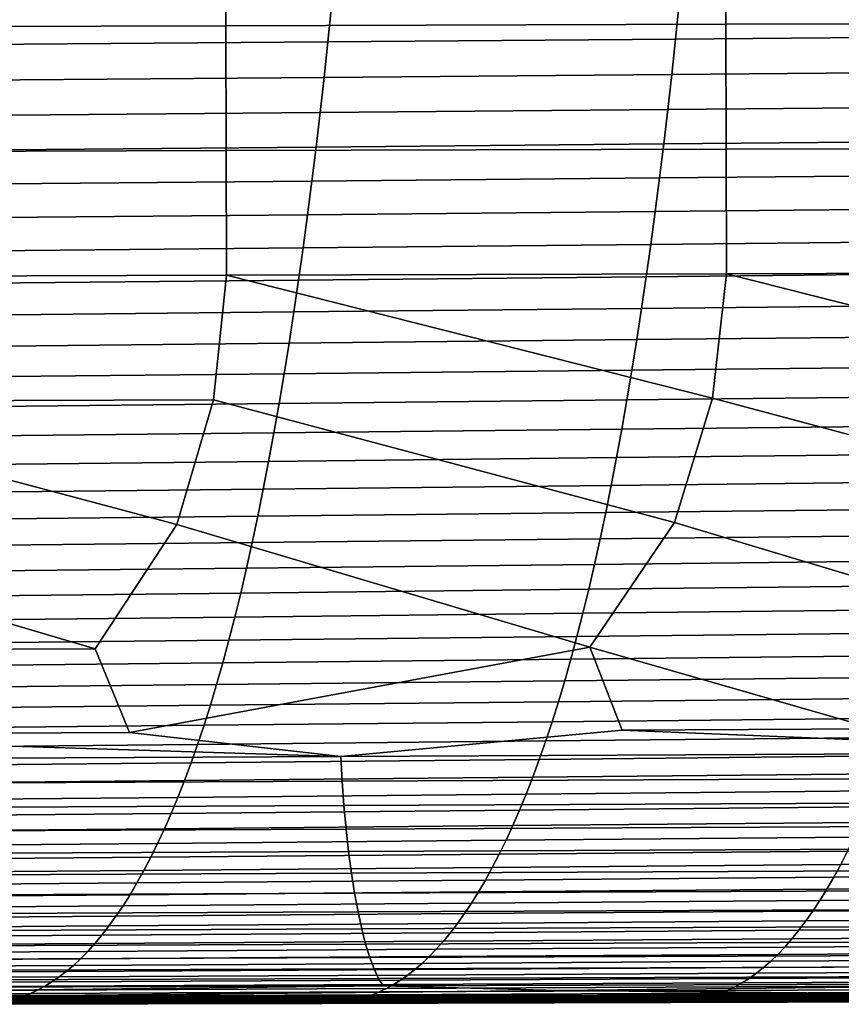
# Model space of a CAD drawing. Header units: metres. Extents: x -23 to 242, y -40 to 23.
# Tile 379 of 450: x 151.67 to 158.2, y -16.74 to -8.91. Entities that reach past the tile are written whole.
import ezdxf

# ---------------------------------------------------------------- set-up
doc = ezdxf.new("R2010")
doc.units = ezdxf.units.M
doc.layers.add('solid_10171013', color=7, linetype='CONTINUOUS')

msp = doc.modelspace()

# ---------------------------------------------------------------- linework, layer by layer
at = {"layer": 'solid_10171013'}
for points in [[(153.306961, -7.96726, 292.998932), (149.329788, -7.977441, 292.275238), (149.333801, -8.972176, 292.167908), (153.309769, -8.961082, 292.895905)], [(157.284149, -7.957271, 293.722961), (153.306961, -7.96726, 292.998932), (153.309769, -8.961082, 292.895905), (157.285721, -8.950206, 293.624329)], [(161.261368, -7.947521, 294.447052), (157.284149, -7.957271, 293.722961), (157.285721, -8.950206, 293.624329), (161.261719, -8.939601, 294.352905)], [(156.88501, -9.067506, 270.59137), (156.914062, -8.782724, 270.42804), (159.676712, -8.761427, 271.020386), (159.647781, -9.045371, 271.183289)], [(151.358383, -9.111428, 269.413391), (151.387665, -8.825016, 269.249146), (154.151062, -8.803927, 269.837646), (154.121887, -9.089533, 270.001434)], [(154.121887, -9.089533, 270.001434), (154.151062, -8.803927, 269.837646), (156.914062, -8.782724, 270.42804), (156.88501, -9.067506, 270.59137)], [(153.309769, -8.961082, 292.895905), (149.333801, -8.972176, 292.167908), (149.339966, -9.9655, 292.049316), (153.314636, -9.953606, 292.782013)], [(157.285721, -8.950206, 293.624329), (153.309769, -8.961082, 292.895905), (153.314636, -9.953606, 292.782013), (157.289276, -9.941955, 293.515198)], [(161.261719, -8.939601, 294.352905), (157.285721, -8.950206, 293.624329), (157.289276, -9.941955, 293.515198), (161.263931, -9.930601, 294.248505)], [(154.091629, -9.371784, 270.171295), (154.121887, -9.089533, 270.001434), (156.88501, -9.067506, 270.59137), (156.854889, -9.348941, 270.760773)], [(156.854889, -9.348941, 270.760773), (156.88501, -9.067506, 270.59137), (159.647781, -9.045371, 271.183289), (159.617783, -9.325974, 271.352173)], [(151.328003, -9.394478, 269.58374), (151.358383, -9.111428, 269.413391), (154.121887, -9.089533, 270.001434), (154.091629, -9.371784, 270.171295)], [(151.29657, -9.673955, 269.760101), (151.328003, -9.394478, 269.58374), (154.091629, -9.371784, 270.171295), (154.060333, -9.650478, 270.347137)], [(154.060333, -9.650478, 270.347137), (154.091629, -9.371784, 270.171295), (156.854889, -9.348941, 270.760773), (156.823715, -9.626833, 270.936096)], [(156.823715, -9.626833, 270.936096), (156.854889, -9.348941, 270.760773), (159.617783, -9.325974, 271.352173), (159.586746, -9.603048, 271.526947)], [(156.791504, -9.900986, 271.117249), (156.823715, -9.626833, 270.936096), (159.586746, -9.603048, 271.526947), (159.554672, -9.876403, 271.70755)], [(151.264084, -9.94965, 269.942413), (151.29657, -9.673955, 269.760101), (154.060333, -9.650478, 270.347137), (154.027985, -9.925412, 270.5289)], [(154.027985, -9.925412, 270.5289), (154.060333, -9.650478, 270.347137), (156.823715, -9.626833, 270.936096), (156.791504, -9.900986, 271.117249)], [(151.23056, -10.221353, 270.130524), (151.264084, -9.94965, 269.942413), (154.027985, -9.925412, 270.5289), (153.994598, -10.196382, 270.716431)], [(153.994598, -10.196382, 270.716431), (154.027985, -9.925412, 270.5289), (156.791504, -9.900986, 271.117249), (156.758286, -10.171202, 271.304199)], [(156.758286, -10.171202, 271.304199), (156.791504, -9.900986, 271.117249), (159.554672, -9.876403, 271.70755), (159.521606, -10.145848, 271.89389)], [(161.263931, -9.930601, 294.248505), (157.289276, -9.941955, 293.515198), (157.28978, -10.932478, 293.394714), (161.262863, -10.92046, 294.132996)], [(153.314636, -9.953606, 292.782013), (149.339966, -9.9655, 292.049316), (149.343582, -10.957428, 291.919098), (153.316696, -10.94482, 292.656647)], [(157.289276, -9.941955, 293.515198), (153.314636, -9.953606, 292.782013), (153.316696, -10.94482, 292.656647), (157.28978, -10.932478, 293.394714)], [(153.96022, -10.463182, 270.909637), (153.994598, -10.196382, 270.716431), (156.758286, -10.171202, 271.304199), (156.724045, -10.437285, 271.496796)], [(156.724045, -10.437285, 271.496796), (156.758286, -10.171202, 271.304199), (159.521606, -10.145848, 271.89389), (159.487534, -10.411197, 272.085876)], [(151.19603, -10.488851, 270.324371), (151.23056, -10.221353, 270.130524), (153.994598, -10.196382, 270.716431), (153.96022, -10.463182, 270.909637)], [(151.160507, -10.751936, 270.523865), (151.19603, -10.488851, 270.324371), (153.96022, -10.463182, 270.909637), (153.92485, -10.725612, 271.10849)], [(153.92485, -10.725612, 271.10849), (153.96022, -10.463182, 270.909637), (156.724045, -10.437285, 271.496796), (156.688843, -10.699039, 271.694977)], [(156.688843, -10.699039, 271.694977), (156.724045, -10.437285, 271.496796), (159.487534, -10.411197, 272.085876), (159.452469, -10.672257, 272.283386)], [(153.888504, -10.983467, 271.312805), (153.92485, -10.725612, 271.10849), (156.688843, -10.699039, 271.694977), (156.652649, -10.956267, 271.898651)], [(156.652649, -10.956267, 271.898651), (156.688843, -10.699039, 271.694977), (159.452469, -10.672257, 272.283386), (159.416458, -10.928843, 272.486359)], [(151.123993, -11.010398, 270.728882), (151.160507, -10.751936, 270.523865), (153.92485, -10.725612, 271.10849), (153.888504, -10.983467, 271.312805)], [(149.244324, -11.948299, 291.758911), (153.211945, -11.935048, 292.50061), (153.316696, -10.94482, 292.656647), (149.343582, -10.957428, 291.919098)], [(156.876556, -12.911042, 293.044067), (157.17952, -11.922077, 293.24292), (153.316696, -10.94482, 292.656647), (153.211945, -11.935048, 292.50061)], [(157.17952, -11.922077, 293.24292), (157.28978, -10.932478, 293.394714), (153.316696, -10.94482, 292.656647)], [(153.851212, -11.236543, 271.522552), (153.888504, -10.983467, 271.312805), (156.652649, -10.956267, 271.898651), (156.615524, -11.208774, 272.107697)], [(156.615524, -11.208774, 272.107697), (156.652649, -10.956267, 271.898651), (159.416458, -10.928843, 272.486359), (159.379486, -11.180761, 272.694702)], [(160.831879, -12.897832, 293.78952), (161.14711, -11.90945, 293.985474), (157.28978, -10.932478, 293.394714), (157.17952, -11.922077, 293.24292)], [(161.14711, -11.90945, 293.985474), (161.262863, -10.92046, 294.132996), (157.28978, -10.932478, 293.394714)], [(151.086533, -11.264026, 270.939301), (151.123993, -11.010398, 270.728882), (153.888504, -10.983467, 271.312805), (153.851212, -11.236543, 271.522552)], [(156.577438, -11.456361, 272.322052), (156.615524, -11.208774, 272.107697), (159.379486, -11.180761, 272.694702), (159.341599, -11.427826, 272.908356)], [(151.048126, -11.512609, 271.15509), (151.086533, -11.264026, 270.939301), (153.851212, -11.236543, 271.522552), (153.812958, -11.484637, 271.73764)], [(153.812958, -11.484637, 271.73764), (153.851212, -11.236543, 271.522552), (156.615524, -11.208774, 272.107697), (156.577438, -11.456361, 272.322052)], [(151.008804, -11.755941, 271.376099), (151.048126, -11.512609, 271.15509), (153.812958, -11.484637, 271.73764), (153.773804, -11.727551, 271.957916)], [(153.773804, -11.727551, 271.957916), (153.812958, -11.484637, 271.73764), (156.577438, -11.456361, 272.322052), (156.538452, -11.698837, 272.541626)], [(156.538452, -11.698837, 272.541626), (156.577438, -11.456361, 272.322052), (159.341599, -11.427826, 272.908356), (159.30278, -11.669849, 273.127167)], [(150.968567, -11.993877, 271.602234), (151.008804, -11.755941, 271.376099), (153.773804, -11.727551, 271.957916), (153.733734, -11.965137, 272.183319)], [(153.733734, -11.965137, 272.183319), (153.773804, -11.727551, 271.957916), (156.538452, -11.698837, 272.541626), (156.498566, -11.936057, 272.766296)], [(156.498566, -11.936057, 272.766296), (156.538452, -11.698837, 272.541626), (159.30278, -11.669849, 273.127167), (159.263062, -11.90669, 273.351105)], [(149.244324, -11.948299, 291.758911), (148.96579, -12.938452, 291.554504), (152.273102, -13.914763, 292.019867), (152.921204, -12.924604, 292.29895)], [(153.211945, -11.935048, 292.50061), (149.244324, -11.948299, 291.758911), (152.921204, -12.924604, 292.29895)], [(150.927429, -12.226315, 271.833435), (150.968567, -11.993877, 271.602234), (153.733734, -11.965137, 272.183319), (153.69278, -12.197292, 272.413788)], [(153.211945, -11.935048, 292.50061), (152.921204, -12.924604, 292.29895), (156.20343, -13.900509, 292.764832), (156.876556, -12.911042, 293.044067)], [(153.69278, -12.197292, 272.413788), (153.733734, -11.965137, 272.183319), (156.498566, -11.936057, 272.766296), (156.457779, -12.167916, 272.996002)], [(156.457779, -12.167916, 272.996002), (156.498566, -11.936057, 272.766296), (159.263062, -11.90669, 273.351105), (159.222458, -12.138238, 273.580078)], [(157.17952, -11.922077, 293.24292), (156.876556, -12.911042, 293.044067), (160.133728, -13.886594, 293.510223), (160.831879, -12.897832, 293.78952)], [(150.885422, -12.453151, 272.069611), (150.927429, -12.226315, 271.833435), (153.69278, -12.197292, 272.413788), (153.65094, -12.423912, 272.6492)], [(153.65094, -12.423912, 272.6492), (153.69278, -12.197292, 272.413788), (156.457779, -12.167916, 272.996002), (156.416122, -12.394306, 273.230652)], [(156.416122, -12.394306, 273.230652), (156.457779, -12.167916, 272.996002), (159.222458, -12.138238, 273.580078), (159.180984, -12.364387, 273.813934)], [(156.373611, -12.615123, 273.470123), (156.416122, -12.394306, 273.230652), (159.180984, -12.364387, 273.813934), (159.138657, -12.585028, 274.052643)], [(150.842545, -12.674283, 272.310669), (150.885422, -12.453151, 272.069611), (153.65094, -12.423912, 272.6492), (153.608261, -12.644892, 272.889465)], [(153.608261, -12.644892, 272.889465), (153.65094, -12.423912, 272.6492), (156.416122, -12.394306, 273.230652), (156.373611, -12.615123, 273.470123)], [(156.330276, -12.830257, 273.714386), (156.373611, -12.615123, 273.470123), (159.138657, -12.585028, 274.052643), (159.095505, -12.800053, 274.296082)], [(150.798828, -12.889609, 272.556519), (150.842545, -12.674283, 272.310669), (153.608261, -12.644892, 272.889465), (153.564728, -12.860128, 273.134521)], [(153.564728, -12.860128, 273.134521), (153.608261, -12.644892, 272.889465), (156.373611, -12.615123, 273.470123), (156.330276, -12.830257, 273.714386)], [(153.520355, -13.069516, 273.384277), (153.564728, -12.860128, 273.134521), (156.330276, -12.830257, 273.714386), (156.286102, -13.039607, 273.963318)], [(156.286102, -13.039607, 273.963318), (156.330276, -12.830257, 273.714386), (159.095505, -12.800053, 274.296082), (159.051529, -13.009354, 274.544159)], [(150.754288, -13.099029, 272.807098), (150.798828, -12.889609, 272.556519), (153.564728, -12.860128, 273.134521), (153.520355, -13.069516, 273.384277)], [(156.876556, -12.911042, 293.044067), (156.20343, -13.900509, 292.764832), (158.466354, -14.549976, 293.0896), (160.133728, -13.886594, 293.510223)], [(148.96579, -12.938452, 291.554504), (148.342667, -13.929281, 291.275604), (152.273102, -13.914763, 292.019867)], [(152.921204, -12.924604, 292.29895), (152.273102, -13.914763, 292.019867), (152.544693, -14.578404, 291.962097), (156.20343, -13.900509, 292.764832)], [(150.708923, -13.302437, 273.062286), (150.754288, -13.099029, 272.807098), (153.520355, -13.069516, 273.384277), (153.475189, -13.272952, 273.638611)], [(153.475189, -13.272952, 273.638611), (153.520355, -13.069516, 273.384277), (156.286102, -13.039607, 273.963318), (156.241119, -13.243063, 274.216797)], [(156.241119, -13.243063, 274.216797), (156.286102, -13.039607, 273.963318), (159.051529, -13.009354, 274.544159), (159.006744, -13.212823, 274.796783)], [(156.195343, -13.440519, 274.474792), (156.241119, -13.243063, 274.216797), (159.006744, -13.212823, 274.796783), (158.961182, -13.410352, 275.053864)], [(150.66275, -13.499734, 273.322021), (150.708923, -13.302437, 273.062286), (153.475189, -13.272952, 273.638611), (153.429214, -13.470332, 273.897491)], [(153.429214, -13.470332, 273.897491), (153.475189, -13.272952, 273.638611), (156.241119, -13.243063, 274.216797), (156.195343, -13.440519, 274.474792)], [(153.382462, -13.661551, 274.160767), (153.429214, -13.470332, 273.897491), (156.195343, -13.440519, 274.474792), (156.148804, -13.631871, 274.737152)], [(156.148804, -13.631871, 274.737152), (156.195343, -13.440519, 274.474792), (158.961182, -13.410352, 275.053864), (158.914841, -13.601832, 275.315308)], [(150.615799, -13.690816, 273.586212), (150.66275, -13.499734, 273.322021), (153.429214, -13.470332, 273.897491), (153.382462, -13.661551, 274.160767)], [(156.101501, -13.817012, 275.003845), (156.148804, -13.631871, 274.737152), (158.914841, -13.601832, 275.315308), (158.867752, -13.787157, 275.581055)], [(150.568085, -13.875583, 273.854767), (150.615799, -13.690816, 273.586212), (153.382462, -13.661551, 274.160767), (153.334946, -13.846505, 274.428406)], [(153.334946, -13.846505, 274.428406), (153.382462, -13.661551, 274.160767), (156.148804, -13.631871, 274.737152), (156.101501, -13.817012, 275.003845)], [(150.519608, -14.05393, 274.127594), (150.568085, -13.875583, 273.854767), (153.334946, -13.846505, 274.428406), (153.286682, -14.025091, 274.700287)], [(153.286682, -14.025091, 274.700287), (153.334946, -13.846505, 274.428406), (156.101501, -13.817012, 275.003845), (156.053452, -13.995835, 275.27475)], [(156.053452, -13.995835, 275.27475), (156.101501, -13.817012, 275.003845), (158.867752, -13.787157, 275.581055), (158.819931, -13.966217, 275.850983)], [(148.342667, -13.929281, 291.275604), (148.738419, -14.596891, 291.238129), (152.544693, -14.578404, 291.962097), (152.273102, -13.914763, 292.019867)], [(154.224136, -14.76952, 292.240143), (156.462448, -14.559622, 292.707916), (156.20343, -13.900509, 292.764832), (152.544693, -14.578404, 291.962097)], [(156.20343, -13.900509, 292.764832), (156.462448, -14.559622, 292.707916), (158.466354, -14.549976, 293.0896)], [(153.237686, -14.197204, 274.976318), (153.286682, -14.025091, 274.700287), (156.053452, -13.995835, 275.27475), (156.004669, -14.168235, 275.549805)], [(156.004669, -14.168235, 275.549805), (156.053452, -13.995835, 275.27475), (158.819931, -13.966217, 275.850983), (158.771378, -14.138905, 276.124969)], [(150.470383, -14.225757, 274.404633), (150.519608, -14.05393, 274.127594), (153.286682, -14.025091, 274.700287), (153.237686, -14.197204, 274.976318)], [(155.955185, -14.334124, 275.828857), (156.004669, -14.168235, 275.549805), (158.771378, -14.138905, 276.124969), (158.722122, -14.30513, 276.402985)], [(150.420456, -14.39098, 274.68576), (150.470383, -14.225757, 274.404633), (153.237686, -14.197204, 274.976318), (153.187973, -14.362759, 275.256439)], [(153.187973, -14.362759, 275.256439), (153.237686, -14.197204, 274.976318), (156.004669, -14.168235, 275.549805), (155.955185, -14.334124, 275.828857)], [(155.905014, -14.49354, 276.111786), (155.955185, -14.334124, 275.828857), (158.722122, -14.30513, 276.402985), (158.672195, -14.464929, 276.684784)], [(150.369827, -14.549645, 274.970795), (150.420456, -14.39098, 274.68576), (153.187973, -14.362759, 275.256439), (153.137573, -14.521796, 275.540436)], [(153.137573, -14.521796, 275.540436), (153.187973, -14.362759, 275.256439), (155.955185, -14.334124, 275.828857), (155.905014, -14.49354, 276.111786)], [(155.854218, -14.646575, 276.398346), (155.905014, -14.49354, 276.111786), (158.672195, -14.464929, 276.684784), (158.621628, -14.618389, 276.970215)], [(150.318542, -14.701848, 275.259521), (150.369827, -14.549645, 274.970795), (153.137573, -14.521796, 275.540436), (153.086517, -14.674413, 275.828094)], [(153.086517, -14.674413, 275.828094), (153.137573, -14.521796, 275.540436), (155.905014, -14.49354, 276.111786), (155.854218, -14.646575, 276.398346)], [(160.809586, -14.738025, 293.4953), (158.466354, -14.549976, 293.0896), (156.462448, -14.559622, 292.707916)], [(154.224136, -14.76952, 292.240143), (148.738419, -14.596891, 291.238129), (147.638748, -14.801355, 290.98645)], [(154.224136, -14.76952, 292.240143), (152.544693, -14.578404, 291.962097), (148.738419, -14.596891, 291.238129)], [(160.809586, -14.738025, 293.4953), (156.462448, -14.559622, 292.707916), (154.224136, -14.76952, 292.240143)], [(155.802795, -14.793322, 276.688354), (155.854218, -14.646575, 276.398346), (158.621628, -14.618389, 276.970215), (158.570465, -14.7656, 277.259064)], [(150.266663, -14.847685, 275.551758), (150.318542, -14.701848, 275.259521), (153.086517, -14.674413, 275.828094), (153.034866, -14.820701, 276.119202)], [(153.034866, -14.820701, 276.119202), (153.086517, -14.674413, 275.828094), (155.854218, -14.646575, 276.398346), (155.802795, -14.793322, 276.688354)], [(154.224136, -14.76952, 292.240143), (147.638748, -14.801355, 290.98645), (147.650375, -14.998513, 290.928101), (154.235596, -14.966991, 292.182831)], [(160.809586, -14.738025, 293.4953), (154.224136, -14.76952, 292.240143), (154.235596, -14.966991, 292.182831), (160.820847, -14.935801, 293.438995)], [(155.750824, -14.933871, 276.981567), (155.802795, -14.793322, 276.688354), (158.570465, -14.7656, 277.259064), (158.518738, -14.906652, 277.551147)], [(150.214203, -14.987253, 275.847198), (150.266663, -14.847685, 275.551758), (153.034866, -14.820701, 276.119202), (152.982651, -14.960755, 276.413574)], [(152.982651, -14.960755, 276.413574), (153.034866, -14.820701, 276.119202), (155.802795, -14.793322, 276.688354), (155.750824, -14.933871, 276.981567)], [(152.929901, -15.094672, 276.710968), (152.982651, -14.960755, 276.413574), (155.750824, -14.933871, 276.981567), (155.698318, -15.068316, 277.277832)], [(160.820847, -14.935801, 293.438995), (154.235596, -14.966991, 292.182831), (154.250015, -15.15985, 292.109344), (160.835083, -15.129051, 293.366516)], [(155.698318, -15.068316, 277.277832), (155.750824, -14.933871, 276.981567), (158.518738, -14.906652, 277.551147), (158.466476, -15.041634, 277.846222)], [(154.235596, -14.966991, 292.182831), (147.650375, -14.998513, 290.928101), (147.664963, -15.19097, 290.853607), (154.250015, -15.15985, 292.109344)], [(150.161209, -15.12065, 276.145691), (150.214203, -14.987253, 275.847198), (152.982651, -14.960755, 276.413574), (152.929901, -15.094672, 276.710968)], [(150.107742, -15.247971, 276.447021), (150.161209, -15.12065, 276.145691), (152.929901, -15.094672, 276.710968), (152.876648, -15.222544, 277.011169)], [(152.876648, -15.222544, 277.011169), (152.929901, -15.094672, 276.710968), (155.698318, -15.068316, 277.277832), (155.645309, -15.196748, 277.576904)], [(155.645309, -15.196748, 277.576904), (155.698318, -15.068316, 277.277832), (158.466476, -15.041634, 277.846222), (158.413727, -15.170634, 278.144135)], [(154.250015, -15.15985, 292.109344), (147.664963, -15.19097, 290.853607), (147.682358, -15.377312, 290.763733), (154.267242, -15.346674, 292.020447)], [(160.835083, -15.129051, 293.366516), (154.250015, -15.15985, 292.109344), (154.267242, -15.346674, 292.020447), (160.852127, -15.316349, 293.278564)], [(155.591858, -15.319258, 277.878601), (155.645309, -15.196748, 277.576904), (158.413727, -15.170634, 278.144135), (158.360519, -15.293742, 278.444672)], [(150.053802, -15.369313, 276.750916), (150.107742, -15.247971, 276.447021), (152.876648, -15.222544, 277.011169), (152.822952, -15.344465, 277.313995)], [(152.822952, -15.344465, 277.313995), (152.876648, -15.222544, 277.011169), (155.645309, -15.196748, 277.576904), (155.591858, -15.319258, 277.878601)], [(152.768845, -15.460531, 277.619202), (152.822952, -15.344465, 277.313995), (155.591858, -15.319258, 277.878601), (155.537979, -15.43594, 278.182678)], [(160.852127, -15.316349, 293.278564), (154.267242, -15.346674, 292.020447), (154.287155, -15.526043, 291.916779), (160.871857, -15.496271, 293.175842)], [(155.537979, -15.43594, 278.182678), (155.591858, -15.319258, 277.878601), (158.360519, -15.293742, 278.444672), (158.306885, -15.411048, 278.74762)], [(154.267242, -15.346674, 292.020447), (147.682358, -15.377312, 290.763733), (147.702423, -15.556117, 290.659119), (154.287155, -15.526043, 291.916779)], [(149.999466, -15.484774, 277.05719), (150.053802, -15.369313, 276.750916), (152.822952, -15.344465, 277.313995), (152.768845, -15.460531, 277.619202)], [(155.483719, -15.546884, 278.488983), (155.537979, -15.43594, 278.182678), (158.306885, -15.411048, 278.74762), (158.252869, -15.522639, 279.052795)], [(149.944748, -15.594448, 277.365631), (149.999466, -15.484774, 277.05719), (152.768845, -15.460531, 277.619202), (152.71434, -15.570836, 277.926575)], [(152.71434, -15.570836, 277.926575), (152.768845, -15.460531, 277.619202), (155.537979, -15.43594, 278.182678), (155.483719, -15.546884, 278.488983)], [(154.287155, -15.526043, 291.916779), (147.702423, -15.556117, 290.659119), (147.725021, -15.725969, 290.540558), (154.309601, -15.696534, 291.799103)], [(149.889694, -15.698434, 277.676025), (149.944748, -15.594448, 277.365631), (152.71434, -15.570836, 277.926575), (152.659515, -15.675474, 278.235931)], [(152.659515, -15.675474, 278.235931), (152.71434, -15.570836, 277.926575), (155.483719, -15.546884, 278.488983), (155.429108, -15.652183, 278.797272)], [(160.871857, -15.496271, 293.175842), (154.287155, -15.526043, 291.916779), (154.309601, -15.696534, 291.799103), (160.894135, -15.667391, 293.059052)], [(155.429108, -15.652183, 278.797272), (155.483719, -15.546884, 278.488983), (158.252869, -15.522639, 279.052795), (158.198502, -15.628607, 279.359985)], [(158.198502, -15.628607, 279.359985), (158.252869, -15.522639, 279.052795), (161.021835, -15.498124, 279.617828), (160.967712, -15.604768, 279.923859)], [(152.604385, -15.774541, 278.547028), (152.659515, -15.675474, 278.235931), (155.429108, -15.652183, 278.797272), (155.374191, -15.751928, 279.10733)], [(155.374191, -15.751928, 279.10733), (155.429108, -15.652183, 278.797272), (158.198502, -15.628607, 279.359985), (158.143814, -15.729039, 279.668976)], [(158.143814, -15.729039, 279.668976), (158.198502, -15.628607, 279.359985), (160.967712, -15.604768, 279.923859), (160.913254, -15.705893, 280.23175)], [(154.309601, -15.696534, 291.799103), (147.725021, -15.725969, 290.540558), (147.750015, -15.88545, 290.408691), (154.334457, -15.856727, 291.668091)], [(149.834351, -15.796827, 277.988098), (149.889694, -15.698434, 277.676025), (152.659515, -15.675474, 278.235931), (152.604385, -15.774541, 278.547028)], [(160.894135, -15.667391, 293.059052), (154.309601, -15.696534, 291.799103), (154.334457, -15.856727, 291.668091), (160.918808, -15.828283, 292.928864)], [(155.319, -15.846213, 279.418976), (155.374191, -15.751928, 279.10733), (158.143814, -15.729039, 279.668976), (158.088837, -15.824025, 279.979614)], [(158.088837, -15.824025, 279.979614), (158.143814, -15.729039, 279.668976), (160.913254, -15.705893, 280.23175), (160.858521, -15.801586, 280.541321)], [(149.778748, -15.889725, 278.301697), (149.834351, -15.796827, 277.988098), (152.604385, -15.774541, 278.547028), (152.548981, -15.868129, 278.85965)], [(152.548981, -15.868129, 278.85965), (152.604385, -15.774541, 278.547028), (155.374191, -15.751928, 279.10733), (155.319, -15.846213, 279.418976)], [(158.03363, -15.913652, 280.291656), (158.088837, -15.824025, 279.979614), (160.858521, -15.801586, 280.541321), (160.803528, -15.891932, 280.852386)], [(154.334457, -15.856727, 291.668091), (147.750015, -15.88545, 290.408691), (147.777267, -16.033144, 290.264282), (154.361588, -16.005199, 291.524475)], [(149.722916, -15.977223, 278.616608), (149.778748, -15.889725, 278.301697), (152.548981, -15.868129, 278.85965), (152.493347, -15.956332, 279.173645)], [(152.493347, -15.956332, 279.173645), (152.548981, -15.868129, 278.85965), (155.319, -15.846213, 279.418976), (155.26358, -15.935126, 279.732025)], [(160.918808, -15.828283, 292.928864), (154.334457, -15.856727, 291.668091), (154.361588, -16.005199, 291.524475), (160.94577, -15.977523, 292.786011)], [(155.26358, -15.935126, 279.732025), (155.319, -15.846213, 279.418976), (158.088837, -15.824025, 279.979614), (158.03363, -15.913652, 280.291656)], [(149.666901, -16.059412, 278.932678), (149.722916, -15.977223, 278.616608), (152.493347, -15.956332, 279.173645), (152.437515, -16.039238, 279.488861)], [(152.437515, -16.039238, 279.488861), (152.493347, -15.956332, 279.173645), (155.26358, -15.935126, 279.732025), (155.207947, -16.018755, 280.046326)], [(155.207947, -16.018755, 280.046326), (155.26358, -15.935126, 279.732025), (158.03363, -15.913652, 280.291656), (157.978195, -15.998005, 280.605042)], [(157.978195, -15.998005, 280.605042), (158.03363, -15.913652, 280.291656), (160.803528, -15.891932, 280.852386), (160.748291, -15.977013, 281.164764)], [(154.361588, -16.005199, 291.524475), (147.777267, -16.033144, 290.264282), (147.806641, -16.167631, 290.108032), (154.390839, -16.14053, 291.368927)], [(149.610687, -16.136379, 279.249878), (149.666901, -16.059412, 278.932678), (152.437515, -16.039238, 279.488861), (152.3815, -16.116934, 279.805206)], [(152.3815, -16.116934, 279.805206), (152.437515, -16.039238, 279.488861), (155.207947, -16.018755, 280.046326), (155.1521, -16.097181, 280.361816)], [(160.94577, -15.977523, 292.786011), (154.361588, -16.005199, 291.524475), (154.390839, -16.14053, 291.368927), (160.974884, -16.113684, 292.631165)], [(155.1521, -16.097181, 280.361816), (155.207947, -16.018755, 280.046326), (157.978195, -15.998005, 280.605042), (157.922546, -16.077166, 280.919647)], [(157.922546, -16.077166, 280.919647), (157.978195, -15.998005, 280.605042), (160.748291, -15.977013, 281.164764), (160.692856, -16.056908, 281.478424)], [(149.554321, -16.208218, 279.568085), (149.610687, -16.136379, 279.249878), (152.3815, -16.116934, 279.805206), (152.325302, -16.189508, 280.12262)], [(152.325302, -16.189508, 280.12262), (152.3815, -16.116934, 279.805206), (155.1521, -16.097181, 280.361816), (155.096085, -16.170492, 280.678406)], [(160.974884, -16.113684, 292.631165), (154.390839, -16.14053, 291.368927), (154.422058, -16.261473, 291.202301), (161.005966, -16.235518, 292.465149)], [(155.096085, -16.170492, 280.678406), (155.1521, -16.097181, 280.361816), (157.922546, -16.077166, 280.919647), (157.866714, -16.151215, 281.235321)], [(157.866714, -16.151215, 281.235321), (157.922546, -16.077166, 280.919647), (160.692856, -16.056908, 281.478424), (160.637207, -16.131697, 281.793213)], [(154.390839, -16.14053, 291.368927), (147.806641, -16.167631, 290.108032), (147.837967, -16.28767, 289.940765), (154.422058, -16.261473, 291.202301)], [(149.497803, -16.275015, 279.887207), (149.554321, -16.208218, 279.568085), (152.325302, -16.189508, 280.12262), (152.268936, -16.257044, 280.440948)], [(152.268936, -16.257044, 280.440948), (152.325302, -16.189508, 280.12262), (155.096085, -16.170492, 280.678406), (155.039902, -16.23877, 280.995941)], [(155.039902, -16.23877, 280.995941), (155.096085, -16.170492, 280.678406), (157.866714, -16.151215, 281.235321), (157.810715, -16.220234, 281.552032)], [(157.810715, -16.220234, 281.552032), (157.866714, -16.151215, 281.235321), (160.637207, -16.131697, 281.793213), (160.581406, -16.20146, 282.109009)], [(154.422058, -16.261473, 291.202301), (147.837967, -16.28767, 289.940765), (147.870987, -16.39274, 289.763916), (154.454987, -16.367496, 291.02597)], [(149.441147, -16.336863, 280.207184), (149.497803, -16.275015, 279.887207), (152.268936, -16.257044, 280.440948), (152.212448, -16.319632, 280.760162)], [(152.212448, -16.319632, 280.760162), (152.268936, -16.257044, 280.440948), (155.039902, -16.23877, 280.995941), (154.983582, -16.302101, 281.314362)], [(161.005966, -16.235518, 292.465149), (154.422058, -16.261473, 291.202301), (154.454987, -16.367496, 291.02597), (161.038773, -16.342484, 292.289398)], [(154.983582, -16.302101, 281.314362), (155.039902, -16.23877, 280.995941), (157.810715, -16.220234, 281.552032), (157.754562, -16.284307, 281.869598)], [(157.698288, -16.343517, 282.187988), (157.754562, -16.284307, 281.869598), (160.525436, -16.266277, 282.425751), (160.46933, -16.326229, 282.743286)], [(157.754562, -16.284307, 281.869598), (157.810715, -16.220234, 281.552032), (160.581406, -16.20146, 282.109009), (160.525436, -16.266277, 282.425751)], [(149.384369, -16.393847, 280.527893), (149.441147, -16.336863, 280.207184), (152.212448, -16.319632, 280.760162), (152.155823, -16.377357, 281.080139)], [(152.155823, -16.377357, 281.080139), (152.212448, -16.319632, 280.760162), (154.983582, -16.302101, 281.314362), (154.927124, -16.360567, 281.633545)], [(161.038773, -16.342484, 292.289398), (154.454987, -16.367496, 291.02597), (154.489349, -16.458246, 290.841522), (161.073013, -16.434221, 292.105408)], [(154.870575, -16.414255, 281.9534), (154.927124, -16.360567, 281.633545), (157.698288, -16.343517, 282.187988), (157.641891, -16.397943, 282.50705)], [(154.927124, -16.360567, 281.633545), (154.983582, -16.302101, 281.314362), (157.754562, -16.284307, 281.869598), (157.698288, -16.343517, 282.187988)], [(157.641891, -16.397943, 282.50705), (157.698288, -16.343517, 282.187988), (160.46933, -16.326229, 282.743286), (160.413116, -16.381397, 283.061493)], [(154.454987, -16.367496, 291.02597), (147.870987, -16.39274, 289.763916), (147.905411, -16.482492, 289.578979), (154.489349, -16.458246, 290.841522)], [(149.270523, -16.493591, 281.171234), (149.327484, -16.44606, 280.849274), (152.099106, -16.430305, 281.400757), (152.042297, -16.478567, 281.721985)], [(149.327484, -16.44606, 280.849274), (149.384369, -16.393847, 280.527893), (152.155823, -16.377357, 281.080139), (152.099106, -16.430305, 281.400757)], [(152.042297, -16.478567, 281.721985), (152.099106, -16.430305, 281.400757), (154.870575, -16.414255, 281.9534), (154.813919, -16.463247, 282.273834)], [(152.099106, -16.430305, 281.400757), (152.155823, -16.377357, 281.080139), (154.927124, -16.360567, 281.633545), (154.870575, -16.414255, 281.9534)], [(161.073013, -16.434221, 292.105408), (154.489349, -16.458246, 290.841522), (154.524857, -16.533371, 290.650421), (161.108429, -16.510366, 291.914673)], [(154.813919, -16.463247, 282.273834), (154.870575, -16.414255, 281.9534), (157.641891, -16.397943, 282.50705), (157.585419, -16.447672, 282.826691)], [(157.528854, -16.492779, 283.14679), (157.585419, -16.447672, 282.826691), (160.356812, -16.431858, 283.38031), (160.300415, -16.477695, 283.699585)], [(157.585419, -16.447672, 282.826691), (157.641891, -16.397943, 282.50705), (160.413116, -16.381397, 283.061493), (160.356812, -16.431858, 283.38031)], [(154.489349, -16.458246, 290.841522), (147.905411, -16.482492, 289.578979), (147.940979, -16.556581, 289.387482), (154.524857, -16.533371, 290.650421)], [(149.213501, -16.53653, 281.493652), (149.270523, -16.493591, 281.171234), (152.042297, -16.478567, 281.721985), (151.985428, -16.522224, 282.04364)], [(151.928497, -16.561369, 282.365692), (151.985428, -16.522224, 282.04364), (154.757202, -16.507629, 282.594727), (154.700424, -16.547487, 282.916016)], [(151.985428, -16.522224, 282.04364), (152.042297, -16.478567, 281.721985), (154.813919, -16.463247, 282.273834), (154.757202, -16.507629, 282.594727)], [(161.108429, -16.510366, 291.914673), (154.524857, -16.533371, 290.650421), (154.561234, -16.592514, 290.454224), (161.14473, -16.57056, 291.718781)], [(154.700424, -16.547487, 282.916016), (154.757202, -16.507629, 282.594727), (157.528854, -16.492779, 283.14679), (157.472244, -16.533352, 283.467255)], [(154.757202, -16.507629, 282.594727), (154.813919, -16.463247, 282.273834), (157.585419, -16.447672, 282.826691), (157.528854, -16.492779, 283.14679)], [(157.472244, -16.533352, 283.467255), (157.528854, -16.492779, 283.14679), (160.300415, -16.477695, 283.699585), (160.243988, -16.518988, 284.019226)], [(154.524857, -16.533371, 290.650421), (147.940979, -16.556581, 289.387482), (147.977402, -16.614664, 289.190979), (154.561234, -16.592514, 290.454224)], [(149.099289, -16.608988, 282.139557), (149.156418, -16.574965, 281.816467), (151.928497, -16.561369, 282.365692), (151.871521, -16.596085, 282.688049)], [(149.156418, -16.574965, 281.816467), (149.213501, -16.53653, 281.493652), (151.985428, -16.522224, 282.04364), (151.928497, -16.561369, 282.365692)], [(151.814545, -16.626457, 283.01059), (151.871521, -16.596085, 282.688049), (154.643616, -16.582901, 283.237579), (154.586792, -16.613958, 283.559296)], [(151.871521, -16.596085, 282.688049), (151.928497, -16.561369, 282.365692), (154.700424, -16.547487, 282.916016), (154.643616, -16.582901, 283.237579)], [(161.14473, -16.57056, 291.718781), (154.561234, -16.592514, 290.454224), (155.951767, -16.63101, 290.514404)], [(154.586792, -16.613958, 283.559296), (154.643616, -16.582901, 283.237579), (157.415604, -16.569469, 283.787994), (157.358948, -16.601217, 284.108887)], [(154.643616, -16.582901, 283.237579), (154.700424, -16.547487, 282.916016), (157.472244, -16.533352, 283.467255), (157.415604, -16.569469, 283.787994)], [(161.14473, -16.57056, 291.718781), (155.951767, -16.63101, 290.514404), (158.20813, -16.650663, 290.738953), (162.422333, -16.610535, 291.75769)], [(157.302277, -16.628721, 284.429871), (157.358948, -16.601217, 284.108887), (160.131012, -16.588257, 284.659119), (160.074524, -16.616438, 284.979187)], [(157.358948, -16.601217, 284.108887), (157.415604, -16.569469, 283.787994), (160.187515, -16.555815, 284.339081), (160.131012, -16.588257, 284.659119)], [(157.415604, -16.569469, 283.787994), (157.472244, -16.533352, 283.467255), (160.243988, -16.518988, 284.019226), (160.187515, -16.555815, 284.339081)], [(149.480865, -16.651691, 289.272247), (145.636078, -16.688759, 288.325928), (150.72084, -16.681917, 289.151947), (151.922333, -16.669668, 289.531677)], [(154.561234, -16.592514, 290.454224), (147.977402, -16.614664, 289.190979), (149.480865, -16.651691, 289.272247)], [(148.927856, -16.685774, 283.109955), (148.985001, -16.664202, 282.786346), (151.757553, -16.652628, 283.333252), (151.700562, -16.674826, 283.656006)], [(148.985001, -16.664202, 282.786346), (149.04216, -16.638685, 282.462891), (151.814545, -16.626457, 283.01059), (151.757553, -16.652628, 283.333252)], [(149.04216, -16.638685, 282.462891), (149.099289, -16.608988, 282.139557), (151.871521, -16.596085, 282.688049), (151.814545, -16.626457, 283.01059)], [(154.561234, -16.592514, 290.454224), (149.480865, -16.651691, 289.272247), (151.922333, -16.669668, 289.531677), (155.951767, -16.63101, 290.514404)], [(151.922333, -16.669668, 289.531677), (150.72084, -16.681917, 289.151947), (153.506454, -16.673824, 289.685181)], [(151.64357, -16.693298, 283.978912), (151.700562, -16.674826, 283.656006), (154.473145, -16.66363, 284.203033), (154.416306, -16.682713, 284.525055)], [(151.700562, -16.674826, 283.656006), (151.757553, -16.652628, 283.333252), (154.529968, -16.640791, 283.881134), (154.473145, -16.66363, 284.203033)], [(151.757553, -16.652628, 283.333252), (151.814545, -16.626457, 283.01059), (154.586792, -16.613958, 283.559296), (154.529968, -16.640791, 283.881134)], [(155.951767, -16.63101, 290.514404), (151.922333, -16.669668, 289.531677), (156.268326, -16.665825, 290.214264), (158.20813, -16.650663, 290.738953)], [(151.922333, -16.669668, 289.531677), (153.668381, -16.673353, 289.716187), (156.268326, -16.665825, 290.214264)], [(151.922333, -16.669668, 289.531677), (153.506454, -16.673824, 289.685181), (153.668381, -16.673353, 289.716187)], [(153.668381, -16.673353, 289.716187), (153.564819, -16.68211, 289.363007), (156.339813, -16.674492, 289.895477), (156.268326, -16.665825, 290.214264)], [(154.416306, -16.682713, 284.525055), (154.473145, -16.66363, 284.203033), (157.245621, -16.652208, 284.750885), (157.18895, -16.671913, 285.071991)], [(154.473145, -16.66363, 284.203033), (154.529968, -16.640791, 283.881134), (157.302277, -16.628721, 284.429871), (157.245621, -16.652208, 284.750885)], [(154.529968, -16.640791, 283.881134), (154.586792, -16.613958, 283.559296), (157.358948, -16.601217, 284.108887), (157.302277, -16.628721, 284.429871)], [(158.20813, -16.650663, 290.738953), (156.268326, -16.665825, 290.214264), (156.339813, -16.674492, 289.895477), (158.45047, -16.659536, 290.632324)], [(158.45047, -16.659536, 290.632324), (156.339813, -16.674492, 289.895477), (159.114792, -16.666908, 290.42807), (159.051163, -16.657812, 290.747406)], [(156.339813, -16.674492, 289.895477), (156.396301, -16.683176, 289.573792), (159.171158, -16.67589, 290.107361), (159.114792, -16.666908, 290.42807)], [(157.132294, -16.688072, 285.393188), (157.18895, -16.671913, 285.071991), (159.961548, -16.660919, 285.619507), (159.90506, -16.677681, 285.939758)], [(157.18895, -16.671913, 285.071991), (157.245621, -16.652208, 284.750885), (160.018036, -16.640583, 285.299316), (159.961548, -16.660919, 285.619507)], [(157.245621, -16.652208, 284.750885), (157.302277, -16.628721, 284.429871), (160.074524, -16.616438, 284.979187), (160.018036, -16.640583, 285.299316)], [(148.870697, -16.703648, 283.433685), (148.927856, -16.685774, 283.109955), (151.700562, -16.674826, 283.656006), (151.64357, -16.693298, 283.978912)], [(150.72084, -16.681917, 289.151947), (150.789795, -16.689741, 288.830994), (153.564819, -16.68211, 289.363007), (153.506454, -16.673824, 289.685181)], [(150.789795, -16.689741, 288.830994), (150.846542, -16.697788, 288.507446), (153.621445, -16.690481, 289.040375), (153.564819, -16.68211, 289.363007)], [(150.846542, -16.697788, 288.507446), (150.903336, -16.705778, 288.183777), (153.678116, -16.698698, 288.717682), (153.621445, -16.690481, 289.040375)], [(150.903336, -16.705778, 288.183777), (150.960175, -16.713467, 287.860077), (153.734802, -16.70652, 288.394897), (153.678116, -16.698698, 288.717682)], [(150.960175, -16.713467, 287.860077), (151.017044, -16.720608, 287.536316), (153.791534, -16.713711, 288.072113), (153.734802, -16.70652, 288.394897)], [(151.017044, -16.720608, 287.536316), (151.073929, -16.726961, 287.212585), (153.848282, -16.720034, 287.749359), (153.791534, -16.713711, 288.072113)], [(151.073929, -16.726961, 287.212585), (151.130844, -16.732283, 286.888885), (153.905045, -16.725248, 287.426636), (153.848282, -16.720034, 287.749359)], [(151.130844, -16.732283, 286.888885), (151.187775, -16.736324, 286.565247), (153.961823, -16.729118, 287.103943), (153.905045, -16.725248, 287.426636)], [(151.187775, -16.736324, 286.565247), (151.24472, -16.738846, 286.241699), (154.0186, -16.7314, 286.781342), (153.961823, -16.729118, 287.103943)], [(151.24472, -16.738846, 286.241699), (151.301666, -16.739599, 285.918182), (154.075394, -16.731855, 286.458801), (154.0186, -16.7314, 286.781342)], [(151.301666, -16.739599, 285.918182), (151.358643, -16.73834, 285.594757), (154.132202, -16.730242, 286.136322), (154.075394, -16.731855, 286.458801)], [(151.358643, -16.73834, 285.594757), (151.415619, -16.734825, 285.271393), (154.189011, -16.726316, 285.813904), (154.132202, -16.730242, 286.136322)], [(151.415619, -16.734825, 285.271393), (151.472595, -16.728809, 284.948151), (154.245834, -16.719843, 285.491577), (154.189011, -16.726316, 285.813904)], [(151.472595, -16.728809, 284.948151), (151.529587, -16.720045, 284.624969), (154.302658, -16.710579, 285.169312), (154.245834, -16.719843, 285.491577)], [(151.529587, -16.720045, 284.624969), (151.586578, -16.70829, 284.30188), (154.359482, -16.698282, 284.847137), (154.302658, -16.710579, 285.169312)], [(151.586578, -16.70829, 284.30188), (151.64357, -16.693298, 283.978912), (154.416306, -16.682713, 284.525055), (154.359482, -16.698282, 284.847137)], [(153.668381, -16.673353, 289.716187), (153.506454, -16.673824, 289.685181), (153.564819, -16.68211, 289.363007)], [(153.564819, -16.68211, 289.363007), (153.621445, -16.690481, 289.040375), (156.396301, -16.683176, 289.573792), (156.339813, -16.674492, 289.895477)], [(153.621445, -16.690481, 289.040375), (153.678116, -16.698698, 288.717682), (156.452835, -16.691607, 289.252045), (156.396301, -16.683176, 289.573792)], [(153.678116, -16.698698, 288.717682), (153.734802, -16.70652, 288.394897), (156.509399, -16.699549, 288.930237), (156.452835, -16.691607, 289.252045)], [(153.734802, -16.70652, 288.394897), (153.791534, -16.713711, 288.072113), (156.565979, -16.706772, 288.608459), (156.509399, -16.699549, 288.930237)], [(153.791534, -16.713711, 288.072113), (153.848282, -16.720034, 287.749359), (156.622574, -16.713047, 288.286652), (156.565979, -16.706772, 288.608459)], [(153.848282, -16.720034, 287.749359), (153.905045, -16.725248, 287.426636), (156.679184, -16.718142, 287.964935), (156.622574, -16.713047, 288.286652)], [(153.905045, -16.725248, 287.426636), (153.961823, -16.729118, 287.103943), (156.735794, -16.721819, 287.64325), (156.679184, -16.718142, 287.964935)], [(153.961823, -16.729118, 287.103943), (154.0186, -16.7314, 286.781342), (156.792419, -16.723846, 287.321625), (156.735794, -16.721819, 287.64325)], [(154.0186, -16.7314, 286.781342), (154.075394, -16.731855, 286.458801), (156.849045, -16.723986, 287.000061), (156.792419, -16.723846, 287.321625)], [(154.075394, -16.731855, 286.458801), (154.132202, -16.730242, 286.136322), (156.905685, -16.721998, 286.678558), (156.849045, -16.723986, 287.000061)], [(154.132202, -16.730242, 286.136322), (154.189011, -16.726316, 285.813904), (156.962341, -16.717651, 286.357117), (156.905685, -16.721998, 286.678558)], [(154.189011, -16.726316, 285.813904), (154.245834, -16.719843, 285.491577), (157.018982, -16.710705, 286.035736), (156.962341, -16.717651, 286.357117)], [(154.245834, -16.719843, 285.491577), (154.302658, -16.710579, 285.169312), (157.075638, -16.700924, 285.714417), (157.018982, -16.710705, 286.035736)], [(154.302658, -16.710579, 285.169312), (154.359482, -16.698282, 284.847137), (157.132294, -16.688072, 285.393188), (157.075638, -16.700924, 285.714417)], [(154.359482, -16.698282, 284.847137), (154.416306, -16.682713, 284.525055), (157.18895, -16.671913, 285.071991), (157.132294, -16.688072, 285.393188)], [(156.396301, -16.683176, 289.573792), (156.452835, -16.691607, 289.252045), (159.227554, -16.684517, 289.786591), (159.171158, -16.67589, 290.107361)], [(156.452835, -16.691607, 289.252045), (156.509399, -16.699549, 288.930237), (159.283966, -16.692562, 289.46582), (159.227554, -16.684517, 289.786591)], [(156.509399, -16.699549, 288.930237), (156.565979, -16.706772, 288.608459), (159.340408, -16.699802, 289.14502), (159.283966, -16.692562, 289.46582)], [(156.565979, -16.706772, 288.608459), (156.622574, -16.713047, 288.286652), (159.396835, -16.706013, 288.824249), (159.340408, -16.699802, 289.14502)], [(156.622574, -16.713047, 288.286652), (156.679184, -16.718142, 287.964935), (159.453293, -16.710968, 288.50354), (159.396835, -16.706013, 288.824249)], [(156.679184, -16.718142, 287.964935), (156.735794, -16.721819, 287.64325), (159.50975, -16.714439, 288.182892), (159.453293, -16.710968, 288.50354)], [(156.735794, -16.721819, 287.64325), (156.792419, -16.723846, 287.321625), (159.566208, -16.716196, 287.862274), (159.50975, -16.714439, 288.182892)], [(156.792419, -16.723846, 287.321625), (156.849045, -16.723986, 287.000061), (159.622681, -16.716003, 287.541718), (159.566208, -16.716196, 287.862274)], [(156.849045, -16.723986, 287.000061), (156.905685, -16.721998, 286.678558), (159.679138, -16.713629, 287.221222), (159.622681, -16.716003, 287.541718)], [(156.905685, -16.721998, 286.678558), (156.962341, -16.717651, 286.357117), (159.735626, -16.708843, 286.900757), (159.679138, -16.713629, 287.221222)], [(156.962341, -16.717651, 286.357117), (157.018982, -16.710705, 286.035736), (159.792099, -16.70141, 286.580383), (159.735626, -16.708843, 286.900757)], [(157.018982, -16.710705, 286.035736), (157.075638, -16.700924, 285.714417), (159.848587, -16.691101, 286.26004), (159.792099, -16.70141, 286.580383)], [(157.075638, -16.700924, 285.714417), (157.132294, -16.688072, 285.393188), (159.90506, -16.677681, 285.939758), (159.848587, -16.691101, 286.26004)]]:
    msp.add_3dface(points, dxfattribs=at)

doc.saveas('drawing.dxf')
